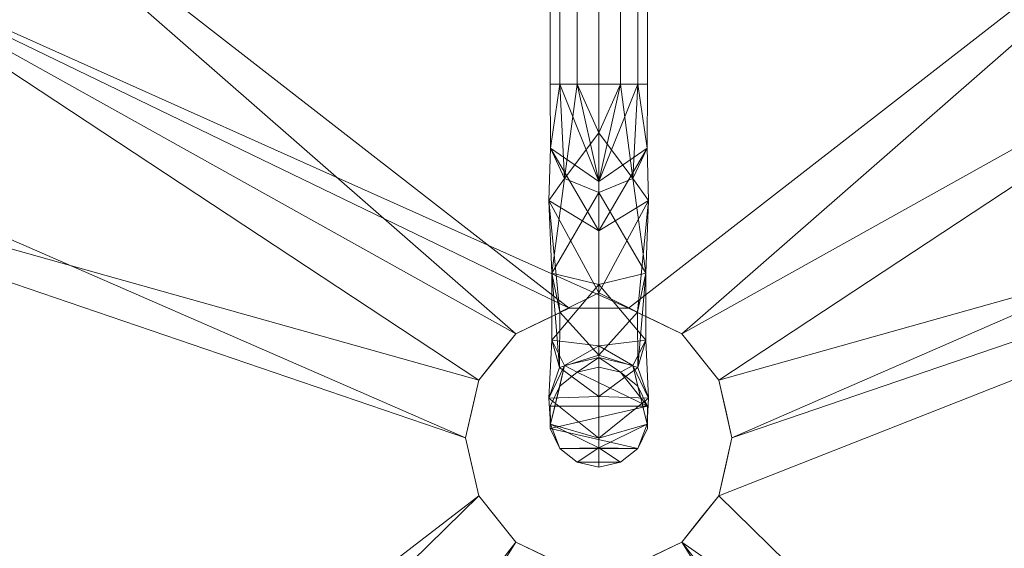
# Model space of a CAD drawing. Header units: inches. Extents: x 15 to 638, y -384 to 556.
# Tile 303 of 656: x 47.15 to 54.54, y 431.87 to 435.83. Entities that reach past the tile are written whole.
import ezdxf

# ---------------------------------------------------------------- set-up
doc = ezdxf.new("R2010")
doc.units = ezdxf.units.IN
doc.header["$MEASUREMENT"] = 0
for name, color, linetype, lineweight in [('A-CLNG', 13, 'Continuous', 9), ('A-FLOR', 192, 'Continuous', 9), ('A-ROOF', 132, 'Continuous', 9), ('P-SANR-FIXT', 6, 'Continuous', 9), ('Q-CASE', 31, 'Continuous', 9)]:
    doc.layers.add(name, color=color, linetype=linetype, lineweight=lineweight)

# ---------------------------------------------------------------- blocks, each defined once
blk = doc.blocks.new('Bath-Basin DO NOT USE - 500 x 440mm-2615461-_3D_')
at = {"layer": 'P-SANR-FIXT'}
mesh = blk.add_polyface(dxfattribs=at)
corners = [(-5.904, -10.2305, 30.5), (7.1393, -10.2305, 30.5), (8.2796, -9.9877, 30.5), (9.2772, -9.3845, 30.5), (10.0219, -8.4875, 30.5), (10.4313, -7.396, 30.5), (10.4602, -6.2305, 30.5), (10.4602, 4.5923, 30.5), (10.2699, 5.549, 30.5), (9.728, 6.3601, 30.5), (8.9169, 6.902, 30.5), (7.9602, 7.0923, 30.5), (-6.7248, 7.0923, 30.5), (-7.6815, 6.902, 30.5), (-8.4926, 6.3601, 30.5), (-9.0345, 5.549, 30.5), (-9.2248, 4.5923, 30.5), (-9.2248, -6.2305, 30.5), (-9.1959, -7.396, 30.5), (-8.7865, -8.4875, 30.5), (-8.0418, -9.3845, 30.5), (-7.0442, -9.9877, 30.5), (6.4602, 5.2173, 30.5), (7.4169, 5.027, 30.5), (8.228, 4.4851, 30.5), (8.7699, 3.674, 30.5), (8.9602, 2.7173, 30.5), (8.9602, -6.2305, 30.5), (8.7699, -7.1872, 30.5), (8.228, -7.9983, 30.5), (7.4169, -8.5402, 30.5), (6.4602, -8.7305, 30.5), (-5.2248, -8.7305, 30.5), (-6.1815, -8.5402, 30.5), (-6.9926, -7.9983, 30.5), (-7.5345, -7.1872, 30.5), (-7.7248, -6.2305, 30.5), (-7.7248, 2.7173, 30.5), (-7.5345, 3.674, 30.5), (-6.9926, 4.4851, 30.5), (-6.1815, 5.027, 30.5), (-5.2248, 5.2173, 30.5)]
mesh.append_faces([[corners[k] for k in face] for face in [(38, 16, 37), (39, 16, 38), (26, 7, 25)]], dxfattribs={"vtx0": -1, "vtx1": -1})
mesh.append_faces([[corners[k] for k in face] for face in [(19, 34, 35, 18), (36, 17, 18, 35), (37, 16, 17, 36), (12, 41, 22, 11), (4, 28, 29, 3), (5, 27, 28, 4), (27, 5, 6, 26), (26, 6, 7)]], dxfattribs={"vtx0": -1, "vtx2": -1})
mesh.append_faces([[corners[k] for k in face] for face in [(34, 19, 20, 21)]], dxfattribs={"vtx0": -1, "vtx3": -1})
mesh.append_faces([[corners[k] for k in face] for face in [(32, 33, 0), (15, 16, 39, 14), (22, 23, 11), (9, 10, 24, 8)]], dxfattribs={"vtx1": -1, "vtx2": -1})
mesh.append_faces([[corners[k] for k in face] for face in [(21, 0, 33, 34), (31, 32, 0, 1), (39, 40, 13, 14), (12, 13, 40, 41), (1, 2, 30, 31), (29, 30, 2, 3), (23, 24, 10, 11), (24, 25, 7, 8)]], dxfattribs={"vtx1": -1, "vtx3": -1})
mesh = blk.add_polyface(dxfattribs=at)
corners = [(-5.904, -10.2305, 30), (-7.0442, -9.9877, 30), (-8.0418, -9.3845, 30), (-8.7865, -8.4875, 30), (-9.1959, -7.396, 30), (-9.2248, -6.2305, 30), (-9.2248, 4.5923, 30), (-9.0345, 5.549, 30), (-8.4926, 6.3601, 30), (-7.6815, 6.902, 30), (-6.7248, 7.0923, 30), (7.9602, 7.0923, 30), (8.9169, 6.902, 30), (9.728, 6.3601, 30), (10.2699, 5.549, 30), (10.4602, 4.5923, 30), (10.4602, -6.2305, 30), (10.4313, -7.396, 30), (10.0219, -8.4875, 30), (9.2772, -9.3845, 30), (8.2796, -9.9877, 30), (7.1393, -10.2305, 30), (9.2102, 2.7173, 30), (9.0009, 3.7697, 30), (8.4047, 4.6619, 30), (7.5126, 5.258, 30), (6.4602, 5.4673, 30), (-5.2248, 5.4673, 30), (-6.2772, 5.258, 30), (-7.1694, 4.6619, 30), (-7.7655, 3.7697, 30), (-7.9748, 2.7173, 30), (-7.9748, -6.2305, 30), (-7.7655, -7.2829, 30), (-7.1694, -8.175, 30), (-6.2772, -8.7712, 30), (-5.2248, -8.9805, 30), (6.4602, -8.9805, 30), (7.5126, -8.7712, 30), (8.4047, -8.175, 30), (9.0009, -7.2829, 30), (9.2102, -6.2305, 30)]
mesh.append_faces([[corners[k] for k in face] for face in [(23, 15, 22), (24, 15, 23)]], dxfattribs={"vtx0": -1, "vtx1": -1})
mesh.append_faces([[corners[k] for k in face] for face in [(18, 39, 40, 17), (41, 16, 17, 40), (22, 15, 16, 41), (3, 33, 34, 2), (4, 32, 33, 3), (32, 4, 5, 31), (9, 28, 29, 8), (10, 27, 28, 9)]], dxfattribs={"vtx0": -1, "vtx2": -1})
mesh.append_faces([[corners[k] for k in face] for face in [(39, 18, 19, 20)]], dxfattribs={"vtx0": -1, "vtx3": -1})
mesh.append_faces([[corners[k] for k in face] for face in [(37, 38, 21), (14, 15, 24, 13), (30, 31, 6), (7, 8, 29, 6), (5, 6, 31), (29, 30, 6)]], dxfattribs={"vtx1": -1, "vtx2": -1})
mesh.append_faces([[corners[k] for k in face] for face in [(20, 21, 38, 39), (36, 37, 21, 0), (24, 25, 12, 13), (11, 12, 25, 26), (10, 11, 26, 27), (0, 1, 35, 36), (34, 35, 1, 2)]], dxfattribs={"vtx1": -1, "vtx3": -1})
mesh = blk.add_polyface(dxfattribs=at)
corners = [(6.4602, 5.4673, 21.5), (7.5126, 5.258, 21.5), (8.4047, 4.6619, 21.5), (9.0009, 3.7697, 21.5), (9.2102, 2.7173, 21.5), (9.2102, -6.2305, 21.5), (9.0009, -7.2829, 21.5), (8.4047, -8.175, 21.5), (7.5126, -8.7712, 21.5), (6.4602, -8.9805, 21.5), (-5.2248, -8.9805, 21.5), (-6.2772, -8.7712, 21.5), (-7.1694, -8.175, 21.5), (-7.7655, -7.2829, 21.5), (-7.9748, -6.2305, 21.5), (-7.9748, 2.7173, 21.5), (-7.7655, 3.7697, 21.5), (-7.1694, 4.6619, 21.5), (-6.2772, 5.258, 21.5), (-5.2248, 5.4673, 21.5), (-0.3823, 0.125, 21.5), (-0.2833, -0.3089, 21.5), (-0.0058, -0.6568, 21.5), (0.3952, -0.8499, 21.5), (0.8402, -0.8499, 21.5), (1.2412, -0.6568, 21.5), (1.5187, -0.3089, 21.5), (1.6177, 0.125, 21.5), (1.5187, 0.5589, 21.5), (1.2412, 0.9068, 21.5), (0.8402, 1.0999, 21.5), (0.3952, 1.0999, 21.5), (-0.0058, 0.9068, 21.5), (-0.2833, 0.5589, 21.5)]
mesh.append_faces([[corners[k] for k in face] for face in [(8, 5, 6, 7), (3, 1, 2)]], dxfattribs={"vtx0": -1})
mesh.append_faces([[corners[k] for k in face] for face in [(25, 9, 24), (27, 4, 26)]], dxfattribs={"vtx0": -1, "vtx1": -1})
mesh.append_faces([[corners[k] for k in face] for face in [(14, 10, 11), (15, 20, 21, 14), (10, 22, 23), (5, 25, 26, 4), (15, 33, 20), (19, 31, 32), (4, 0, 1, 3)]], dxfattribs={"vtx0": -1, "vtx2": -1})
mesh.append_faces([[corners[k] for k in face] for face in [(14, 21, 22, 10), (5, 8, 9, 25), (19, 32, 33, 15)]], dxfattribs={"vtx0": -1, "vtx2": -1, "vtx3": -1})
mesh.append_faces([[corners[k] for k in face] for face in [(29, 30, 0), (27, 28, 4)]], dxfattribs={"vtx1": -1, "vtx2": -1})
mesh.append_faces([[corners[k] for k in face] for face in [(28, 29, 0, 4)]], dxfattribs={"vtx1": -1, "vtx2": -1, "vtx3": -1})
mesh.append_faces([[corners[k] for k in face] for face in [(23, 24, 9, 10), (18, 19, 15, 16), (30, 31, 19, 0)]], dxfattribs={"vtx1": -1, "vtx3": -1})
mesh.append_faces([[corners[k] for k in face] for face in [(16, 17, 18)]], dxfattribs={"vtx2": -1})
mesh.append_faces([[corners[k] for k in face] for face in [(11, 12, 13, 14)]], dxfattribs={"vtx3": -1})
mesh = blk.add_polyface(dxfattribs=at)
corners = [(0.6177, 4.9673, 40.75), (0.455, 4.9673, 40.7129), (0.3245, 4.9673, 40.6088), (0.2521, 4.9673, 40.4584), (0.2521, 4.9673, 40.2916), (0.3245, 4.9673, 40.1412), (0.455, 4.9673, 40.0371), (0.6177, 4.9673, 40), (0.6177, 2.7798, 40), (0.455, 2.7798, 40.0371), (0.3245, 2.7798, 40.1412), (0.2521, 2.7798, 40.2916), (0.2521, 2.7798, 40.4584), (0.3245, 2.7798, 40.6088), (0.455, 2.7798, 40.7129), (0.6177, 2.7798, 40.75)]
mesh.append_faces([[corners[k] for k in face] for face in [(1, 14, 15, 0)]], dxfattribs={"vtx0": -1})
mesh.append_faces([[corners[k] for k in face] for face in [(6, 9, 10, 5), (5, 10, 11, 4), (4, 11, 12, 3), (3, 12, 13, 2), (2, 13, 14, 1)]], dxfattribs={"vtx0": -1, "vtx2": -1})
mesh.append_faces([[corners[k] for k in face] for face in [(7, 8, 9, 6)]], dxfattribs={"vtx2": -1})
mesh = blk.add_polyface(dxfattribs=at)
corners = [(0.6177, 4.9673, 40), (0.7804, 4.9673, 40.0371), (0.9109, 4.9673, 40.1412), (0.9833, 4.9673, 40.2916), (0.9833, 4.9673, 40.4584), (0.9109, 4.9673, 40.6088), (0.7804, 4.9673, 40.7129), (0.6177, 4.9673, 40.75), (0.6177, 2.7798, 40.75), (0.7804, 2.7798, 40.7129), (0.9109, 2.7798, 40.6088), (0.9833, 2.7798, 40.4584), (0.9833, 2.7798, 40.2916), (0.9109, 2.7798, 40.1412), (0.7804, 2.7798, 40.0371), (0.6177, 2.7798, 40)]
mesh.append_faces([[corners[k] for k in face] for face in [(1, 14, 15, 0)]], dxfattribs={"vtx0": -1})
mesh.append_faces([[corners[k] for k in face] for face in [(6, 9, 10, 5), (5, 10, 11, 4), (4, 11, 12, 3), (3, 12, 13, 2), (2, 13, 14, 1)]], dxfattribs={"vtx0": -1, "vtx2": -1})
mesh.append_faces([[corners[k] for k in face] for face in [(7, 8, 9, 6)]], dxfattribs={"vtx2": -1})
mesh = blk.add_polyface(dxfattribs=at)
corners = [(7.5621, 2.7173, 21.875), (7.4145, 3.2683, 21.875), (7.0112, 3.6716, 21.875), (6.4602, 3.8192, 21.875), (-5.2248, 3.8192, 21.875), (-5.7758, 3.6716, 21.875), (-6.1791, 3.2683, 21.875), (-6.3267, 2.7173, 21.875), (-6.3267, -6.2305, 21.875), (-6.1791, -6.7814, 21.875), (-5.7758, -7.1848, 21.875), (-5.2248, -7.3324, 21.875), (6.4602, -7.3324, 21.875), (7.0112, -7.1848, 21.875), (7.4145, -6.7814, 21.875), (7.5621, -6.2305, 21.875), (-0.3823, 0.125, 21.875), (-0.2833, 0.5589, 21.875), (-0.0058, 0.9068, 21.875), (0.3952, 1.0999, 21.875), (0.8402, 1.0999, 21.875), (1.2412, 0.9068, 21.875), (1.5187, 0.5589, 21.875), (1.6177, 0.125, 21.875), (1.5187, -0.3089, 21.875), (1.2412, -0.6568, 21.875), (0.8402, -0.8499, 21.875), (0.3952, -0.8499, 21.875), (-0.0058, -0.6568, 21.875), (-0.2833, -0.3089, 21.875)]
mesh.append_faces([[corners[k] for k in face] for face in [(15, 12, 13, 14)]], dxfattribs={"vtx0": -1})
mesh.append_faces([[corners[k] for k in face] for face in [(20, 4, 19), (22, 3, 21)]], dxfattribs={"vtx0": -1, "vtx1": -1})
mesh.append_faces([[corners[k] for k in face] for face in [(25, 12, 15, 24)]], dxfattribs={"vtx0": -1, "vtx1": -1, "vtx2": -1})
mesh.append_faces([[corners[k] for k in face] for face in [(12, 26, 27), (12, 25, 26), (24, 15, 0, 23), (4, 17, 18), (4, 18, 19)]], dxfattribs={"vtx0": -1, "vtx2": -1})
mesh.append_faces([[corners[k] for k in face] for face in [(3, 22, 23, 0)]], dxfattribs={"vtx0": -1, "vtx2": -1, "vtx3": -1})
mesh.append_faces([[corners[k] for k in face] for face in [(10, 11, 8, 9), (2, 3, 0, 1)]], dxfattribs={"vtx1": -1})
mesh.append_faces([[corners[k] for k in face] for face in [(28, 29, 8, 11), (16, 17, 4, 7)]], dxfattribs={"vtx1": -1, "vtx2": -1, "vtx3": -1})
mesh.append_faces([[corners[k] for k in face] for face in [(29, 16, 7, 8), (27, 28, 11, 12), (20, 21, 3, 4)]], dxfattribs={"vtx1": -1, "vtx3": -1})
mesh.append_faces([[corners[k] for k in face] for face in [(5, 6, 7, 4)]], dxfattribs={"vtx2": -1})
mesh = blk.add_polyface(dxfattribs=at)
corners = [(0.6177, 2.7798, 40.75), (0.455, 2.7798, 40.7129), (0.3245, 2.7798, 40.6088), (0.2521, 2.7798, 40.4584), (0.2521, 2.7798, 40.2916), (0.3245, 2.7798, 40.1412), (0.455, 2.7798, 40.0371), (0.6177, 2.7798, 40), (0.6177, 1.9666, 39.8382), (0.6177, 1.2772, 39.3776), (0.6177, 0.8166, 38.6882), (0.6177, 0.6548, 37.875), (0.455, 0.6177, 37.875), (0.3245, 0.5136, 37.875), (0.2521, 0.3633, 37.875), (0.2521, 0.1964, 37.875), (0.3245, 0.046, 37.875), (0.455, -0.058, 37.875), (0.6177, -0.0952, 37.875), (0.6177, 0.1237, 38.9752), (0.6177, 0.7469, 39.9079), (0.6177, 1.6796, 40.5312), (0.6177, 0.0502, 38.6059), (0.6177, 2.049, 40.6046), (0.2429, 1.9065, 40.2322), (0.2429, 0.4227, 38.7484), (0.6177, 2.4144, 39.9273), (0.6177, 0.7275, 38.2404), (0.2553, 2.2986, 40.4266), (0.2553, 0.2282, 38.3562), (0.3618, 2.0722, 39.9853), (0.2652, 1.3602, 39.7754), (0.3618, 0.6695, 38.5827), (0.2654, 0.8597, 39.2666), (0.6177, 0.4353, 39.4416), (0.3235, 0.6538, 39.5917), (0.3263, 1.0685, 40.0097), (0.6177, 1.2133, 40.2195)]
mesh.append_faces([[corners[k] for k in face] for face in [(20, 35, 34), (3, 28, 2), (4, 28, 3), (5, 28, 4), (19, 29, 22), (16, 29, 15), (15, 29, 14), (2, 23, 1), (10, 33, 9)]], dxfattribs={"vtx0": -1, "vtx1": -1})
mesh.append_faces([[corners[k] for k in face] for face in [(30, 28, 5), (32, 25, 33), (26, 30, 6), (36, 31, 35), (31, 30, 8), (12, 32, 27), (35, 20, 36), (24, 36, 37), (9, 33, 31), (31, 24, 30), (25, 34, 35), (24, 28, 30), (21, 28, 24), (32, 29, 25), (16, 22, 29), (19, 25, 29), (13, 29, 32), (2, 28, 23), (10, 32, 33), (31, 33, 35), (25, 35, 33), (24, 31, 36)]], dxfattribs={"vtx0": -1, "vtx1": -1, "vtx2": -1})
mesh.append_faces([[corners[k] for k in face] for face in [(25, 19, 34), (31, 8, 9), (22, 16, 17), (36, 20, 37)]], dxfattribs={"vtx0": -1, "vtx2": -1})
mesh.append_faces([[corners[k] for k in face] for face in [(26, 8, 30), (21, 23, 28), (5, 6, 30), (12, 13, 32), (13, 14, 29), (10, 27, 32), (37, 21, 24)]], dxfattribs={"vtx1": -1, "vtx2": -1})
mesh.append_faces([[corners[k] for k in face] for face in [(23, 0, 1), (17, 18, 22), (6, 7, 26), (27, 11, 12)]], dxfattribs={"vtx2": -1})
mesh = blk.add_polyface(dxfattribs=at)
corners = [(0.6177, 2.7798, 40), (0.7804, 2.7798, 40.0371), (0.9109, 2.7798, 40.1412), (0.9833, 2.7798, 40.2916), (0.9833, 2.7798, 40.4584), (0.9109, 2.7798, 40.6088), (0.7804, 2.7798, 40.7129), (0.6177, 2.7798, 40.75), (0.6177, 1.6796, 40.5312), (0.6177, 0.7469, 39.9079), (0.6177, 0.1237, 38.9752), (0.6177, -0.0952, 37.875), (0.7804, -0.058, 37.875), (0.9109, 0.046, 37.875), (0.9833, 0.1964, 37.875), (0.9833, 0.3633, 37.875), (0.9109, 0.5136, 37.875), (0.7804, 0.6177, 37.875), (0.6177, 0.6548, 37.875), (0.6177, 0.8166, 38.6882), (0.6177, 1.2772, 39.3776), (0.6177, 1.9666, 39.8382), (0.6177, 2.049, 40.6046), (0.6177, 0.0502, 38.6059), (0.9924, 1.9065, 40.2322), (0.9924, 0.4227, 38.7484), (0.6177, 2.4144, 39.9273), (0.6177, 0.7275, 38.2404), (0.98, 2.2986, 40.4266), (0.98, 0.2282, 38.3562), (0.8735, 2.0722, 39.9853), (0.9702, 1.3602, 39.7754), (0.8735, 0.6695, 38.5827), (0.9699, 0.8597, 39.2666), (0.6177, 0.4353, 39.4416), (0.9118, 0.6538, 39.5917), (0.9091, 1.0685, 40.0097), (0.6177, 1.2133, 40.2195)]
mesh.append_faces([[corners[k] for k in face] for face in [(4, 28, 3), (21, 31, 20), (8, 28, 22), (13, 23, 12), (16, 29, 15), (23, 29, 10), (5, 28, 4), (10, 25, 34), (37, 24, 8)]], dxfattribs={"vtx0": -1, "vtx1": -1})
mesh.append_faces([[corners[k] for k in face] for face in [(10, 29, 25), (8, 24, 28), (28, 5, 22), (24, 30, 28), (25, 29, 32), (2, 28, 30), (9, 35, 36), (36, 35, 31), (21, 30, 31), (24, 37, 36), (33, 32, 19), (31, 33, 20), (30, 24, 31), (17, 27, 32), (1, 30, 26), (13, 29, 23), (16, 32, 29), (25, 35, 34), (33, 25, 32), (35, 25, 33), (31, 35, 33), (31, 24, 36)]], dxfattribs={"vtx0": -1, "vtx1": -1, "vtx2": -1})
mesh.append_faces([[corners[k] for k in face] for face in [(28, 2, 3), (35, 9, 34), (29, 13, 14), (29, 14, 15), (33, 19, 20)]], dxfattribs={"vtx0": -1, "vtx2": -1})
mesh.append_faces([[corners[k] for k in face] for face in [(11, 12, 23)]], dxfattribs={"vtx1": -1})
mesh.append_faces([[corners[k] for k in face] for face in [(5, 6, 22), (16, 17, 32), (1, 2, 30), (21, 26, 30), (27, 19, 32), (37, 9, 36)]], dxfattribs={"vtx1": -1, "vtx2": -1})
mesh.append_faces([[corners[k] for k in face] for face in [(6, 7, 22), (17, 18, 27), (26, 0, 1)]], dxfattribs={"vtx2": -1})
mesh = blk.add_polyface(dxfattribs=at)
corners = [(1.6177, 0.125, 21.875), (1.5187, 0.5589, 21.875), (1.2412, 0.9068, 21.875), (0.8402, 1.0999, 21.875), (0.3952, 1.0999, 21.875), (-0.0058, 0.9068, 21.875), (-0.2833, 0.5589, 21.875), (-0.3823, 0.125, 21.875), (-0.3823, 0.125, 21.5), (-0.2833, 0.5589, 21.5), (-0.0058, 0.9068, 21.5), (0.3952, 1.0999, 21.5), (0.8402, 1.0999, 21.5), (1.2412, 0.9068, 21.5), (1.5187, 0.5589, 21.5), (1.6177, 0.125, 21.5), (-0.3378, 0.3198, 21.875), (-0.3328, 0.3419, 21.5), (-0.1445, 0.7329, 21.5), (-0.1445, 0.7329, 21.875), (0.1947, 1.0034, 21.5), (0.1947, 1.0034, 21.875), (0.6177, 1.0999, 21.5), (0.6177, 1.0999, 21.875), (1.0407, 1.0034, 21.5), (1.0407, 1.0034, 21.875), (1.5732, 0.3198, 21.5), (1.5682, 0.3419, 21.875), (1.3799, 0.7329, 21.5), (1.3799, 0.7329, 21.875)]
mesh.append_faces([[corners[k] for k in face] for face in [(16, 17, 6), (1, 14, 27), (26, 27, 14)]], dxfattribs={"vtx0": -1, "vtx1": -1})
mesh.append_faces([[corners[k] for k in face] for face in [(6, 17, 9), (22, 3, 23, 11), (11, 23, 4)]], dxfattribs={"vtx0": -1, "vtx2": -1})
mesh.append_faces([[corners[k] for k in face] for face in [(8, 17, 16), (0, 27, 26), (22, 12, 3)]], dxfattribs={"vtx1": -1, "vtx2": -1})
mesh.append_faces([[corners[k] for k in face] for face in [(5, 19, 18, 10), (12, 24, 25, 3), (4, 21, 20, 11), (21, 5, 10, 20), (19, 6, 9, 18), (2, 25, 24, 13), (1, 29, 28, 14), (29, 2, 13, 28)]], dxfattribs={"vtx1": -1, "vtx3": -1})
mesh.append_faces([[corners[k] for k in face] for face in [(16, 7, 8), (26, 15, 0)]], dxfattribs={"vtx2": -1})
mesh = blk.add_polyface(dxfattribs=at)
corners = [(0.6177, -0.0952, 36.5), (0.455, -0.058, 36.5), (0.3245, 0.046, 36.5), (0.2521, 0.1964, 36.5), (0.2521, 0.3633, 36.5), (0.3245, 0.5136, 36.5), (0.455, 0.6177, 36.5), (0.6177, 0.6548, 36.5), (0.7804, 0.6177, 36.5), (0.9109, 0.5136, 36.5), (0.9833, 0.3633, 36.5), (0.9833, 0.1964, 36.5), (0.9109, 0.046, 36.5), (0.7804, -0.058, 36.5)]
mesh.append_faces([[corners[k] for k in face] for face in [(9, 10, 8), (0, 1, 13)]], dxfattribs={"vtx1": -1})
mesh.append_faces([[corners[k] for k in face] for face in [(2, 3, 12), (3, 4, 10)]], dxfattribs={"vtx1": -1, "vtx2": -1})
mesh.append_faces([[corners[k] for k in face] for face in [(12, 13, 1, 2)]], dxfattribs={"vtx1": -1, "vtx3": -1})
mesh.append_faces([[corners[k] for k in face] for face in [(10, 11, 12, 3), (6, 7, 8, 10), (4, 5, 6, 10)]], dxfattribs={"vtx2": -1, "vtx3": -1})
mesh = blk.add_polyface(dxfattribs=at)
corners = [(0.6177, -0.0952, 37.875), (0.455, -0.058, 37.875), (0.3245, 0.046, 37.875), (0.2521, 0.1964, 37.875), (0.2521, 0.3633, 37.875), (0.3245, 0.5136, 37.875), (0.455, 0.6177, 37.875), (0.6177, 0.6548, 37.875), (0.6177, 0.6548, 36.5), (0.455, 0.6177, 36.5), (0.3245, 0.5136, 36.5), (0.2521, 0.3633, 36.5), (0.2521, 0.1964, 36.5), (0.3245, 0.046, 36.5), (0.455, -0.058, 36.5), (0.6177, -0.0952, 36.5)]
mesh.append_faces([[corners[k] for k in face] for face in [(1, 14, 15, 0)]], dxfattribs={"vtx0": -1})
mesh.append_faces([[corners[k] for k in face] for face in [(6, 9, 10, 5), (5, 10, 11, 4), (4, 11, 12, 3), (3, 12, 13, 2), (2, 13, 14, 1)]], dxfattribs={"vtx0": -1, "vtx2": -1})
mesh.append_faces([[corners[k] for k in face] for face in [(7, 8, 9, 6)]], dxfattribs={"vtx2": -1})
mesh = blk.add_polyface(dxfattribs=at)
corners = [(0.6177, 0.6548, 37.875), (0.7804, 0.6177, 37.875), (0.9109, 0.5136, 37.875), (0.9833, 0.3633, 37.875), (0.9833, 0.1964, 37.875), (0.9109, 0.046, 37.875), (0.7804, -0.058, 37.875), (0.6177, -0.0952, 37.875), (0.6177, -0.0952, 36.5), (0.7804, -0.058, 36.5), (0.9109, 0.046, 36.5), (0.9833, 0.1964, 36.5), (0.9833, 0.3633, 36.5), (0.9109, 0.5136, 36.5), (0.7804, 0.6177, 36.5), (0.6177, 0.6548, 36.5)]
mesh.append_faces([[corners[k] for k in face] for face in [(1, 14, 15, 0)]], dxfattribs={"vtx0": -1})
mesh.append_faces([[corners[k] for k in face] for face in [(6, 9, 10, 5), (5, 10, 11, 4), (4, 11, 12, 3), (3, 12, 13, 2), (2, 13, 14, 1)]], dxfattribs={"vtx0": -1, "vtx2": -1})
mesh.append_faces([[corners[k] for k in face] for face in [(7, 8, 9, 6)]], dxfattribs={"vtx2": -1})
mesh = blk.add_polyface(dxfattribs=at)
corners = [(-0.3823, 0.125, 21.875), (-0.2833, -0.3089, 21.875), (-0.0058, -0.6568, 21.875), (0.3952, -0.8499, 21.875), (0.8402, -0.8499, 21.875), (1.2412, -0.6568, 21.875), (1.5187, -0.3089, 21.875), (1.6177, 0.125, 21.875), (1.6177, 0.125, 21.5), (1.5187, -0.3089, 21.5), (1.2412, -0.6568, 21.5), (0.8402, -0.8499, 21.5), (0.3952, -0.8499, 21.5), (-0.0058, -0.6568, 21.5), (-0.2833, -0.3089, 21.5), (-0.3823, 0.125, 21.5), (1.5732, -0.0698, 21.875), (1.5682, -0.0919, 21.5), (1.3799, -0.4829, 21.5), (1.3799, -0.4829, 21.875), (1.0407, -0.7534, 21.5), (1.0407, -0.7534, 21.875), (0.6177, -0.8499, 21.5), (0.6177, -0.8499, 21.875), (0.1947, -0.7534, 21.5), (0.1947, -0.7534, 21.875), (-0.1445, -0.4829, 21.5), (-0.1445, -0.4829, 21.875), (-0.3378, -0.0698, 21.5), (-0.3328, -0.0919, 21.875)]
mesh.append_faces([[corners[k] for k in face] for face in [(28, 29, 14), (16, 17, 6), (29, 28, 0), (1, 14, 29)]], dxfattribs={"vtx0": -1, "vtx1": -1})
mesh.append_faces([[corners[k] for k in face] for face in [(6, 17, 9)]], dxfattribs={"vtx0": -1, "vtx2": -1})
mesh.append_faces([[corners[k] for k in face] for face in [(8, 17, 16)]], dxfattribs={"vtx1": -1, "vtx2": -1})
mesh.append_faces([[corners[k] for k in face] for face in [(5, 19, 18, 10), (4, 21, 20, 11), (10, 20, 21, 5), (9, 18, 19, 6), (3, 23, 22, 12), (2, 25, 24, 13), (13, 26, 27, 2), (1, 27, 26, 14), (12, 24, 25, 3), (23, 4, 11, 22)]], dxfattribs={"vtx1": -1, "vtx3": -1})
mesh.append_faces([[corners[k] for k in face] for face in [(16, 7, 8), (28, 15, 0)]], dxfattribs={"vtx2": -1})
blk = doc.blocks.new('Countertop- Rectangle shape base - Default 1-5505202-_3D_')
at = {"layer": 'Q-CASE'}
mesh = blk.add_polyface(dxfattribs=at)
corners = [(1.1847, 12.75, 36), (1.1847, -68.7187, 36), (24.75, -68.7187, 36), (24.75, 12.75, 36)]
mesh.append_faces([[corners[k] for k in face] for face in [(0, 1, 2, 3)]])
mesh = blk.add_polyface(dxfattribs=at)
corners = [(24.75, -68.7187, 34.5), (1.1847, -68.7187, 34.5), (1.1847, 12.75, 34.5), (24.75, 12.75, 34.5)]
mesh.append_faces([[corners[k] for k in face] for face in [(0, 1, 2, 3)]])

msp = doc.modelspace()

# ---------------------------------------------------------------- block references
at = {"layer": 'P-SANR-FIXT'}
msp.add_blockref('Bath-Basin DO NOT USE - 500 x 440mm-2615461-_3D_', (50.8823, 432.5691, 6), dxfattribs=at)
at = {"layer": 'Q-CASE', "rotation": 269.9999999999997}
msp.add_blockref('Countertop- Rectangle shape base - Default 1-5505202-_3D_', (100.7106, 444.2008), dxfattribs=at)

# ---------------------------------------------------------------- meshes
at = {"layer": 'A-CLNG'}
mesh = msp.add_polyface(dxfattribs=at)
corners = [(91.4919, 444.875, 110.0472), (33.9919, 444.875, 110.0472), (33.9919, 275.5, 110.0472), (91.4919, 275.5, 110.0472), (58.25, 375.625, 110.0472), (74.75, 375.625, 110.0472), (74.75, 367.125, 110.0472), (58.25, 367.125, 110.0472)]
mesh.append_faces([[corners[k] for k in face] for face in [(0, 5, 6, 3), (3, 6, 7, 2)]], dxfattribs={"vtx0": -1, "vtx2": -1})
mesh.append_faces([[corners[k] for k in face] for face in [(4, 5, 0, 1), (7, 4, 1, 2)]], dxfattribs={"vtx1": -1, "vtx3": -1})
mesh = msp.add_polyface(dxfattribs=at)
corners = [(33.9919, 444.875, 108), (91.4919, 444.875, 108), (91.4919, 275.5, 108), (33.9919, 275.5, 108), (90.7419, 359.125, 108), (44.7419, 359.125, 108), (44.7419, 349.125, 108), (90.7419, 349.125, 108), (90.7419, 430.375, 108), (44.7419, 430.375, 108), (44.7419, 408.375, 108), (90.7419, 408.375, 108), (74.75, 375.625, 108), (58.25, 375.625, 108), (58.25, 367.125, 108), (74.75, 367.125, 108)]
mesh.append_faces([[corners[k] for k in face] for face in [(12, 11, 4, 15)]], dxfattribs={"vtx0": -1, "vtx1": -1, "vtx2": -1})
mesh.append_faces([[corners[k] for k in face] for face in [(5, 10, 13, 14)]], dxfattribs={"vtx0": -1, "vtx1": -1, "vtx3": -1})
mesh.append_faces([[corners[k] for k in face] for face in [(9, 0, 1, 8), (5, 14, 15, 4), (2, 7, 4, 1)]], dxfattribs={"vtx0": -1, "vtx2": -1})
mesh.append_faces([[corners[k] for k in face] for face in [(0, 9, 10, 5)]], dxfattribs={"vtx0": -1, "vtx2": -1, "vtx3": -1})
mesh.append_faces([[corners[k] for k in face] for face in [(11, 8, 1, 4)]], dxfattribs={"vtx1": -1, "vtx2": -1, "vtx3": -1})
mesh.append_faces([[corners[k] for k in face] for face in [(12, 13, 10, 11), (2, 3, 6, 7), (5, 6, 3, 0)]], dxfattribs={"vtx1": -1, "vtx3": -1})
at = {"layer": 'A-FLOR'}
mesh = msp.add_polyface(dxfattribs=at)
corners = [(34.9919, -40.32, -2), (35.9919, -40.32, -2), (35.9919, 270, -2), (33.9919, 270, -2), (33.9919, 351, -2), (31.9919, 351, -2), (31.9919, 443, -2), (171.25, 443, -2), (171.25, 444, -2), (478.25, 444, -2), (478.25, 445.5, -2), (612, 445.5, -2), (612, 273.5, -2), (610, 273.5, -2), (610, -38.57, -2), (614.75, -38.57, -2), (614.75, -307.5, -2), (528, -307.5, -2), (528, -314.25, -2), (184.75, -314.25, -2), (184.75, -279.55, -2), (109.75, -279.55, -2), (109.75, -229.75, -2), (132.5, -229.75, -2), (132.5, -176.25, -2), (34.9919, -176.25, -2)]
mesh.append_faces([[corners[k] for k in face] for face in [(14, 17, 24)]], dxfattribs={"vtx0": -1, "vtx1": -1, "vtx2": -1})
mesh.append_faces([[corners[k] for k in face] for face in [(20, 23, 24, 17)]], dxfattribs={"vtx0": -1, "vtx2": -1, "vtx3": -1})
mesh.append_faces([[corners[k] for k in face] for face in [(19, 20, 17, 18)]], dxfattribs={"vtx1": -1})
mesh.append_faces([[corners[k] for k in face] for face in [(1, 2, 14, 24), (13, 14, 2, 7)]], dxfattribs={"vtx1": -1, "vtx2": -1, "vtx3": -1})
mesh.append_faces([[corners[k] for k in face] for face in [(25, 0, 1, 24), (21, 22, 23, 20), (9, 10, 11)]], dxfattribs={"vtx2": -1})
mesh.append_faces([[corners[k] for k in face] for face in [(2, 3, 4, 7), (7, 8, 9, 13), (11, 12, 13, 9)]], dxfattribs={"vtx2": -1, "vtx3": -1})
mesh.append_faces([[corners[k] for k in face] for face in [(4, 5, 6, 7), (14, 15, 16, 17)]], dxfattribs={"vtx3": -1})
mesh = msp.add_polyface(dxfattribs=at)
corners = [(34.9919, -40.32), (34.9919, -176.25), (132.5, -176.25), (132.5, -229.75), (109.75, -229.75), (109.75, -279.55), (184.75, -279.55), (184.75, -314.25), (528, -314.25), (528, -307.5), (614.75, -307.5), (614.75, -38.57), (610, -38.57), (610, 273.5), (612, 273.5), (612, 445.5), (478.25, 445.5), (478.25, 444), (171.25, 444), (171.25, 443), (31.9919, 443), (31.9919, 351), (33.9919, 351), (33.9919, 270), (35.9919, 270), (35.9919, -40.32)]
mesh.append_faces([[corners[k] for k in face] for face in [(9, 6, 7, 8)]], dxfattribs={"vtx0": -1})
mesh.append_faces([[corners[k] for k in face] for face in [(3, 6, 2)]], dxfattribs={"vtx0": -1, "vtx1": -1})
mesh.append_faces([[corners[k] for k in face] for face in [(2, 6, 9, 12)]], dxfattribs={"vtx0": -1, "vtx1": -1, "vtx2": -1, "vtx3": -1})
mesh.append_faces([[corners[k] for k in face] for face in [(24, 12, 13, 19), (12, 24, 25, 2)]], dxfattribs={"vtx0": -1, "vtx2": -1, "vtx3": -1})
mesh.append_faces([[corners[k] for k in face] for face in [(16, 17, 15)]], dxfattribs={"vtx1": -1})
mesh.append_faces([[corners[k] for k in face] for face in [(10, 11, 12, 9), (20, 21, 22, 19)]], dxfattribs={"vtx2": -1})
mesh.append_faces([[corners[k] for k in face] for face in [(13, 14, 15, 17), (17, 18, 19, 13), (22, 23, 24, 19)]], dxfattribs={"vtx2": -1, "vtx3": -1})
mesh.append_faces([[corners[k] for k in face] for face in [(3, 4, 5, 6), (25, 0, 1, 2)]], dxfattribs={"vtx3": -1})
at = {"layer": 'A-ROOF'}
mesh = msp.add_polyface(dxfattribs=at)
corners = [(614, 445.5, 132), (614, -33.5, 132), (33.9919, -33.5, 132), (33.9919, 445.5, 132)]
mesh.append_faces([[corners[k] for k in face] for face in [(0, 1, 2, 3)]])
mesh = msp.add_polyface(dxfattribs=at)
corners = [(33.9919, 445.5, 143.5), (33.9919, -33.5, 143.5), (614, -33.5, 143.5), (614, 445.5, 143.5)]
mesh.append_faces([[corners[k] for k in face] for face in [(0, 1, 2, 3)]])

doc.saveas('drawing.dxf')
